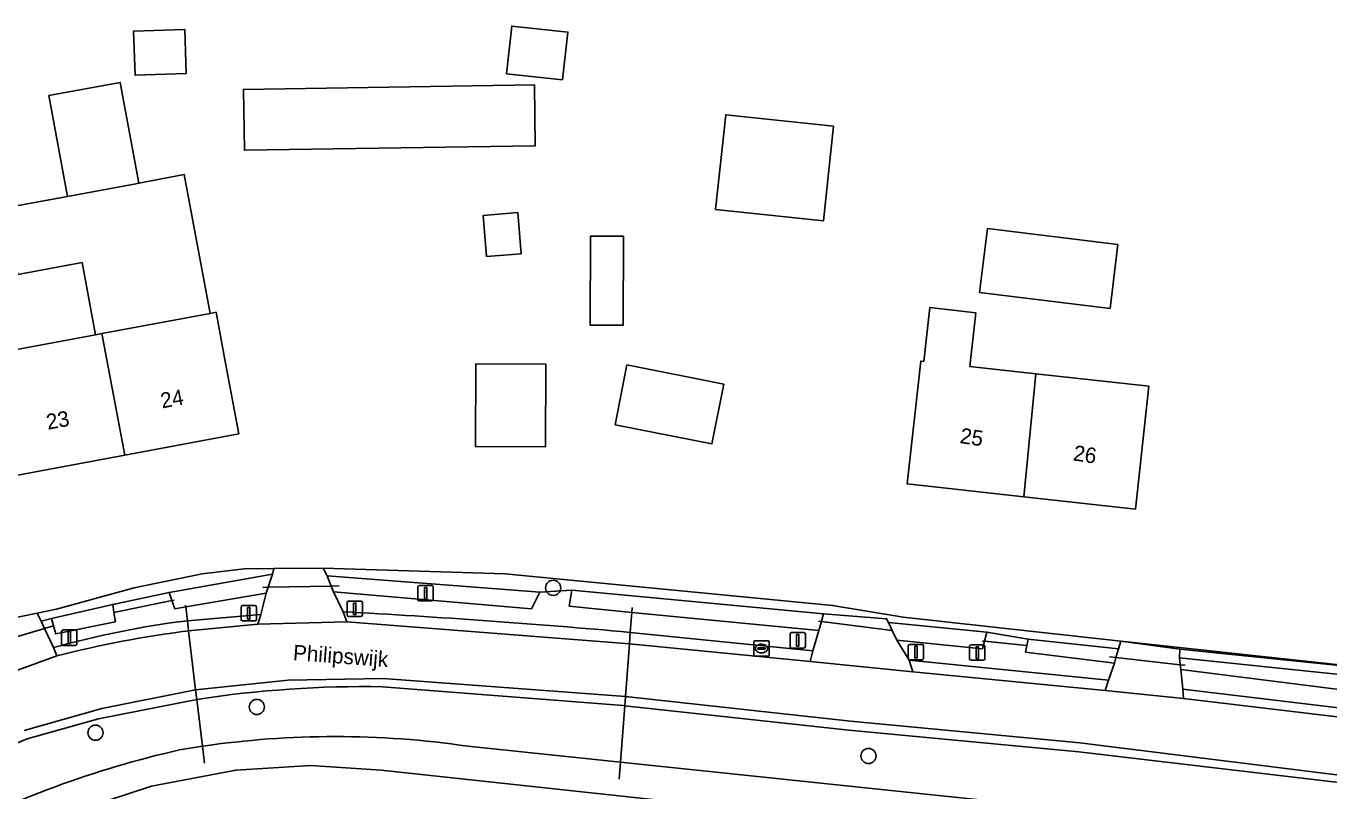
# Model space of a CAD drawing. Extents: x 160455 to 162082, y 388339 to 389736.
# Drawn here: x 161223.9 to 161308.3, y 388422.4 to 388471.9 of the extents above; entities that cross this region are included whole.
import ezdxf

# ---------------------------------------------------------------- set-up
doc = ezdxf.new("R2010")
doc.units = 0
for name, color, linetype in [('IMGEO_Afsluitpaal', 7, 'Continuous'), ('IMGEO_Berm_groen', 7, 'Continuous'), ('IMGEO_Boom', 7, 'Continuous'), ('IMGEO_Brandkraan', 7, 'Continuous'), ('IMGEO_Duiker', 7, 'Continuous'), ('IMGEO_Erf', 7, 'Continuous'), ('IMGEO_Groenvoorziening', 7, 'Continuous'), ('IMGEO_Haag', 7, 'Continuous'), ('IMGEO_Lichtmast', 7, 'Continuous'), ('IMGEO_Oever', 7, 'Continuous'), ('IMGEO_Openbare_ruimte_label', 7, 'Continuous'), ('IMGEO_Pand', 7, 'Continuous'), ('IMGEO_Pand_nummerreeks', 7, 'Continuous'), ('IMGEO_Rijbaan_lokaal_halfverhard', 7, 'Continuous'), ('IMGEO_Rijbaan_lokaal_open', 7, 'Continuous'), ('IMGEO_Voetpad_open', 7, 'Continuous'), ('IMGEO_Waterloop', 7, 'Continuous')]:
    doc.layers.add(name, color=color, linetype=linetype)

msp = doc.modelspace()

# ---------------------------------------------------------------- linework, layer by layer
at = {"layer": 'IMGEO_Afsluitpaal'}
for p, q in [((161244.825, 388434.716), (161245.615, 388434.716)), ((161245.615, 388434.716), (161244.825, 388434.716)), ((161237.866, 388433.528), (161237.866, 388434.328)), ((161237.866, 388434.328), (161237.866, 388433.528)), ((161237.966, 388434.428), (161238.756, 388434.428)), ((161238.756, 388434.428), (161237.966, 388434.428)), ((161238.856, 388434.328), (161238.856, 388433.528)), ((161238.856, 388433.528), (161238.856, 388434.328)), ((161244.725, 388433.816), (161244.725, 388434.616)), ((161244.725, 388434.616), (161244.725, 388433.816)), ((161245.715, 388434.616), (161245.715, 388433.816)), ((161245.715, 388433.816), (161245.715, 388434.616)), ((161238.756, 388433.428), (161237.966, 388433.428)), ((161237.966, 388433.428), (161238.756, 388433.428)), ((161245.615, 388433.716), (161244.825, 388433.716)), ((161244.825, 388433.716), (161245.615, 388433.716)), ((161226.242, 388431.95), (161226.242, 388432.75)), ((161226.242, 388432.75), (161226.242, 388431.95)), ((161226.342, 388432.85), (161227.132, 388432.85)), ((161227.132, 388432.85), (161226.342, 388432.85)), ((161227.232, 388432.75), (161227.232, 388431.95)), ((161227.232, 388431.95), (161227.232, 388432.75)), ((161273.402, 388431.778), (161273.402, 388432.578)), ((161273.402, 388432.578), (161273.402, 388431.778)), ((161273.502, 388432.678), (161274.292, 388432.678)), ((161274.292, 388432.678), (161273.502, 388432.678)), ((161274.392, 388432.578), (161274.392, 388431.778)), ((161274.392, 388431.778), (161274.392, 388432.578)), ((161227.132, 388431.85), (161226.342, 388431.85)), ((161226.342, 388431.85), (161227.132, 388431.85)), ((161274.292, 388431.678), (161273.502, 388431.678)), ((161273.502, 388431.678), (161274.292, 388431.678)), ((161281.057, 388431.016), (161281.057, 388431.816)), ((161281.057, 388431.816), (161281.057, 388431.016)), ((161281.157, 388431.916), (161281.947, 388431.916)), ((161281.947, 388431.916), (161281.157, 388431.916)), ((161282.047, 388431.816), (161282.047, 388431.016)), ((161282.047, 388431.016), (161282.047, 388431.816)), ((161281.947, 388430.916), (161281.157, 388430.916)), ((161281.157, 388430.916), (161281.947, 388430.916))]:
    msp.add_line(p, q, dxfattribs=at)
for points in [[(161238.286, 388434.303), (161238.436, 388434.303), (161238.436, 388433.553), (161238.286, 388433.553), (161238.286, 388434.303)], [(161245.145, 388434.591), (161245.295, 388434.591), (161245.295, 388433.841), (161245.145, 388433.841), (161245.145, 388434.591)], [(161226.662, 388432.725), (161226.812, 388432.725), (161226.812, 388431.975), (161226.662, 388431.975), (161226.662, 388432.725)], [(161273.822, 388432.553), (161273.972, 388432.553), (161273.972, 388431.803), (161273.822, 388431.803), (161273.822, 388432.553)], [(161281.477, 388431.791), (161281.627, 388431.791), (161281.627, 388431.041), (161281.477, 388431.041), (161281.477, 388431.791)]]:
    msp.add_lwpolyline(points, dxfattribs=at)
for centre, start, end in [((161244.825, 388434.616), 90, 180), ((161244.825, 388434.616), 90, 180), ((161245.615, 388434.616), 0, 90), ((161245.615, 388434.616), 360, 90), ((161237.966, 388434.328), 90, 180), ((161237.966, 388434.328), 90, 180), ((161238.756, 388434.328), 0, 90), ((161238.756, 388434.328), 360, 90), ((161237.966, 388433.528), 180, 270), ((161237.966, 388433.528), 180, 270), ((161238.756, 388433.528), 270, 0), ((161238.756, 388433.528), 270, 0), ((161244.825, 388433.816), 180, 270), ((161244.825, 388433.816), 180, 270), ((161245.615, 388433.816), 270, 0), ((161245.615, 388433.816), 270, 0), ((161226.342, 388432.75), 90, 180), ((161226.342, 388432.75), 90, 180), ((161227.132, 388432.75), 0, 90), ((161227.132, 388432.75), 360, 90), ((161273.502, 388432.578), 90, 180), ((161273.502, 388432.578), 90, 180), ((161274.292, 388432.578), 0, 90), ((161274.292, 388432.578), 360, 90), ((161226.342, 388431.95), 180, 270), ((161226.342, 388431.95), 180, 270), ((161227.132, 388431.95), 270, 0), ((161227.132, 388431.95), 270, 0), ((161273.502, 388431.778), 180, 270), ((161273.502, 388431.778), 180, 270), ((161274.292, 388431.778), 270, 0), ((161274.292, 388431.778), 270, 0), ((161281.157, 388431.816), 90, 180), ((161281.157, 388431.816), 90, 180), ((161281.947, 388431.816), 0, 90), ((161281.947, 388431.816), 360, 90), ((161281.157, 388431.016), 180, 270), ((161281.157, 388431.016), 180, 270), ((161281.947, 388431.016), 270, 0), ((161281.947, 388431.016), 270, 0)]:
    msp.add_arc(centre, 0.1, start, end, dxfattribs=at)
at = {"layer": 'IMGEO_Berm_groen'}
for points in [[(161239.493, 388435.232), (161234.283, 388434.341), (161233.566, 388434.218), (161233.386, 388434.749), (161233.206, 388435.277), (161229.554, 388434.501), (161229.637, 388433.966), (161229.727, 388433.382), (161225.861, 388432.588), (161225.723, 388433.11), (161225.597, 388433.584), (161224.912, 388433.413), (161225.135, 388432.936), (161225.711, 388431.705)], [(161234.39, 388433.445), (161239.137, 388433.847), (161239.493, 388435.232)], [(161263.153, 388433.987), (161259.106, 388434.381), (161259.269, 388435.425), (161257.205, 388435.295), (161256.659, 388434.207), (161243.85, 388435.321), (161244.464, 388434.02)], [(161263.056, 388432.693), (161274.872, 388431.487), (161275.276, 388432.807), (161263.153, 388433.987)], [(161316.76, 388422.608), (161312.687, 388423.115), (161311.748, 388423.232), (161311.73, 388423.104), (161311.668, 388422.653), (161292.1, 388424.951), (161277.204, 388426.359), (161262.702, 388427.943), (161262.597, 388427.954), (161247.024, 388429.177)], [(161234.996, 388428.356), (161228.642, 388427.094), (161224.026, 388425.797), (161216.997, 388422.925)], [(161233.868, 388425.085), (161235.357, 388425.323)], [(161252.535, 388425.325), (161262.429, 388424.291), (161287.752, 388421.645)]]:
    msp.add_lwpolyline(points, dxfattribs=at)
for points in [[(161288.733, 388431.831), (161288.818, 388432.241), (161286.134, 388432.697), (161285.982, 388432.116), (161285.852, 388431.621), (161280.313, 388432.19), (161281.115, 388430.894), (161294.026, 388429.59), (161294.397, 388430.705), (161288.647, 388431.413)], [(161298.699, 388430.281), (161298.839, 388429.014), (161313.045, 388427.319), (161312.979, 388426.739), (161313.056, 388426.581), (161317.162, 388426.091), (161317.56, 388429.661), (161317.196, 388429.701), (161316.737, 388429.751), (161316.673, 388429.176), (161316.452, 388428.051)]]:
    msp.add_lwpolyline(points, close=True, dxfattribs=at)
for centre, radius, start, end in [((161218.105, 387933.816), 500.898, 84.85135, 86.98355), ((161241.826, 388373.837), 60.07, 97.1113, 105.56189), ((161245.929, 388356.698), 72.487, 89.13463, 98.67498), ((161243.953, 388366.715), 59.235, 81.66953, 98.34381), ((161248.204, 388362.049), 64.646, 102.81265, 117.78921)]:
    msp.add_arc(centre, radius, start, end, dxfattribs=at)
at = {"layer": 'IMGEO_Boom'}
for centre in [(161258.069, 388435.569), (161238.882, 388427.866), (161228.44, 388426.199), (161278.482, 388424.694)]:
    msp.add_circle(centre, 0.489, dxfattribs=at)
at = {"layer": 'IMGEO_Brandkraan'}
for p, q in [((161271.053, 388431.221), (161271.053, 388432.073)), ((161271.128, 388432.147), (161271.98, 388432.147)), ((161271.312, 388431.641), (161271.312, 388431.653)), ((161271.75, 388431.604), (161271.352, 388431.604)), ((161271.355, 388431.69), (161271.753, 388431.69)), ((161271.564, 388431.367), (161271.539, 388431.367)), ((161271.541, 388431.927), (161271.566, 388431.927)), ((161271.796, 388431.653), (161271.796, 388431.641)), ((161272.054, 388432.073), (161272.054, 388431.221)), ((161271.98, 388431.147), (161271.128, 388431.147))]:
    msp.add_line(p, q, dxfattribs=at)
for points in [[(161271.053, 388431.221), (161271.053, 388432.073)], [(161271.128, 388432.147), (161271.98, 388432.147)], [(161272.054, 388432.073), (161272.054, 388431.221)], [(161271.98, 388431.147), (161271.128, 388431.147)]]:
    msp.add_lwpolyline(points, dxfattribs=at)
for centre, radius, start, end in [((161271.13, 388432.071), 0.0765, 91.55205, 178.44795), ((161271.13, 388432.071), 0.0765, 91.55205, 178.44795), ((161271.352, 388431.65), 0.0403, 85.87752, 175.75265), ((161271.349, 388431.64), 0.0366, 178.93798, 274.71019), ((161271.753, 388431.647), 0.043, 264.86636, 352.45326), ((161271.757, 388431.652), 0.0386, 1.73085, 96.63898), ((161271.978, 388432.071), 0.0765, 1.55205, 88.44795), ((161271.978, 388432.071), 0.0765, 1.55205, 88.44795), ((161271.13, 388431.223), 0.0765, 181.55205, 268.44795), ((161271.13, 388431.223), 0.0765, 181.55205, 268.44795), ((161271.978, 388431.223), 0.0765, 271.55205, 358.44795), ((161271.978, 388431.223), 0.0765, 271.55205, 358.44795)]:
    msp.add_arc(centre, radius, start, end, dxfattribs=at)
for centre, major_axis, ratio, start_param, end_param in [((161271.54, 388431.647), (-0.387, 0.002), 0.722429, 4.712389, 7.853982), ((161271.565, 388431.647), (-0.39, 0.002), 0.717154, 1.570796, 4.712389)]:
    msp.add_ellipse(centre, major_axis=major_axis, ratio=ratio, start_param=start_param, end_param=end_param, dxfattribs=at)
at = {"layer": 'IMGEO_Duiker'}
for points in [[(161239.265, 388435.599), (161239.614, 388435.606), (161243.703, 388435.684), (161244.217, 388435.694)], [(161229.637, 388433.966), (161233.386, 388434.749), (161233.531, 388434.779)], [(161235.488, 388424.223), (161235.357, 388425.323), (161234.996, 388428.356), (161234.923, 388428.966), (161234.467, 388432.795), (161234.39, 388433.445), (161234.283, 388434.341), (161234.271, 388434.443)], [(161263.176, 388434.294), (161263.153, 388433.987), (161263.056, 388432.693), (161263.001, 388431.949), (161262.747, 388428.544), (161262.702, 388427.943), (161262.429, 388424.291), (161262.347, 388423.191)], [(161220.943, 388431.698), (161221.636, 388431.903), (161225.135, 388432.936), (161225.723, 388433.11)], [(161275.243, 388433.42), (161275.428, 388433.397), (161280.02, 388432.819)], [(161285.862, 388432.128), (161285.982, 388432.116), (161288.733, 388431.831)], [(161298.989, 388430.561), (161298.667, 388430.596), (161294.5, 388431.055), (161294.077, 388431.101)]]:
    msp.add_lwpolyline(points, dxfattribs=at)
at = {"layer": 'IMGEO_Erf'}
for points in [[(161258.682, 388468.435), (161255.052, 388468.829), (161255.387, 388471.92), (161259.017, 388471.527)], [(161234.306, 388468.842), (161231.001, 388468.734), (161230.907, 388471.592), (161234.213, 388471.7)], [(161237.72, 388445.54), (161230.328, 388444.161), (161222.93, 388442.78), (161222.01, 388447.7), (161221.46, 388450.644), (161228.447, 388451.948), (161227.576, 388456.613), (161223.417, 388455.836), (161222.611, 388460.154), (161226.636, 388460.899), (161225.429, 388467.418), (161230.044, 388468.272), (161231.251, 388461.753), (161234.19, 388462.319), (161235.866, 388453.332), (161236.25, 388453.404), (161236.8, 388450.46)], [(161238.077, 388463.883), (161238.015, 388467.826), (161256.849, 388468.124), (161256.911, 388464.181)], [(161268.586, 388460.054), (161269.242, 388466.185), (161276.212, 388465.441), (161275.557, 388459.309)], [(161256.001, 388457.193), (161253.755, 388457.002), (161253.529, 388459.662), (161255.774, 388459.854)], [(161262.592, 388452.564), (161260.457, 388452.573), (161260.481, 388458.324), (161262.616, 388458.316)], [(161286.18, 388458.818), (161294.624, 388457.778), (161294.116, 388453.647), (161285.671, 388454.687)], [(161282.443, 388453.704), (161285.424, 388453.375), (161285.041, 388449.896), (161289.316, 388449.425), (161296.639, 388448.618), (161295.763, 388440.666), (161288.539, 388441.462), (161280.984, 388442.295), (161281.86, 388450.247), (161282.059, 388450.225)], [(161257.568, 388444.693), (161253.045, 388444.712), (161253.067, 388450.07), (161257.59, 388450.052)], [(161269.112, 388448.76), (161268.348, 388444.887), (161262.081, 388446.123), (161262.845, 388449.997)]]:
    msp.add_lwpolyline(points, close=True, dxfattribs=at)
msp.add_lwpolyline([(161221.478, 388433.281), (161224.672, 388433.93), (161225.925, 388434.185), (161230.939, 388435.564), (161235.344, 388436.472), (161238.073, 388436.806), (161239.977, 388436.813), (161243.177, 388436.838), (161254.963, 388436.475), (161276.159, 388434.435), (161280.719, 388433.667), (161294.824, 388432.115), (161298.632, 388431.598), (161316.737, 388429.751)], dxfattribs=at)
at = {"layer": 'IMGEO_Groenvoorziening'}
for points in [[(161233.206, 388435.277), (161239.887, 388436.45), (161239.977, 388436.813), (161238.073, 388436.806), (161235.344, 388436.472), (161230.939, 388435.564), (161225.925, 388434.185), (161224.672, 388433.93), (161224.786, 388433.684), (161224.912, 388433.413), (161225.597, 388433.584), (161229.554, 388434.501)], [(161259.269, 388435.425), (161275.558, 388433.898), (161279.649, 388433.567), (161279.786, 388433.323), (161286.134, 388432.697), (161288.818, 388432.241), (161294.666, 388431.62), (161294.824, 388432.115), (161280.719, 388433.667), (161276.159, 388434.435), (161254.963, 388436.475), (161243.177, 388436.838), (161243.434, 388436.346), (161257.205, 388435.295)], [(161298.632, 388431.598), (161298.622, 388431.049), (161316.673, 388429.176), (161316.737, 388429.751)]]:
    msp.add_lwpolyline(points, close=True, dxfattribs=at)
at = {"layer": 'IMGEO_Haag'}
for points in [[(161233.206, 388435.277), (161239.887, 388436.45), (161239.977, 388436.813), (161238.073, 388436.806), (161235.344, 388436.472), (161230.939, 388435.564), (161225.925, 388434.185), (161224.672, 388433.93), (161224.786, 388433.684), (161224.912, 388433.413), (161225.597, 388433.584), (161229.554, 388434.501)], [(161259.269, 388435.425), (161275.558, 388433.898), (161279.649, 388433.567), (161279.786, 388433.323), (161286.134, 388432.697), (161288.818, 388432.241), (161294.666, 388431.62), (161294.824, 388432.115), (161280.719, 388433.667), (161276.159, 388434.435), (161254.963, 388436.475), (161243.177, 388436.838), (161243.434, 388436.346), (161257.205, 388435.295)], [(161316.737, 388429.751), (161294.824, 388432.115), (161298.632, 388431.598), (161298.622, 388431.049), (161316.673, 388429.176)]]:
    msp.add_lwpolyline(points, close=True, dxfattribs=at)
at = {"layer": 'IMGEO_Lichtmast'}
for p, q in [((161249.309, 388434.822), (161249.309, 388435.622)), ((161249.309, 388435.622), (161249.309, 388434.822)), ((161249.409, 388435.722), (161250.199, 388435.722)), ((161250.199, 388435.722), (161249.409, 388435.722)), ((161250.299, 388435.622), (161250.299, 388434.822)), ((161250.299, 388434.822), (161250.299, 388435.622)), ((161250.199, 388434.722), (161249.409, 388434.722)), ((161249.409, 388434.722), (161250.199, 388434.722)), ((161285.021, 388430.986), (161285.021, 388431.786)), ((161285.021, 388431.786), (161285.021, 388430.986)), ((161285.121, 388431.886), (161285.911, 388431.886)), ((161285.911, 388431.886), (161285.121, 388431.886)), ((161286.011, 388431.786), (161286.011, 388430.986)), ((161286.011, 388430.986), (161286.011, 388431.786)), ((161285.911, 388430.886), (161285.121, 388430.886)), ((161285.121, 388430.886), (161285.911, 388430.886))]:
    msp.add_line(p, q, dxfattribs=at)
for points in [[(161249.729, 388435.597), (161249.879, 388435.597), (161249.879, 388434.847), (161249.729, 388434.847), (161249.729, 388435.597)], [(161285.441, 388431.761), (161285.591, 388431.761), (161285.591, 388431.011), (161285.441, 388431.011), (161285.441, 388431.761)]]:
    msp.add_lwpolyline(points, dxfattribs=at)
for centre, start, end in [((161249.409, 388435.622), 90, 180), ((161249.409, 388435.622), 90, 180), ((161250.199, 388435.622), 0, 90), ((161250.199, 388435.622), 360, 90), ((161249.409, 388434.822), 180, 270), ((161249.409, 388434.822), 180, 270), ((161250.199, 388434.822), 270, 0), ((161250.199, 388434.822), 270, 0), ((161285.121, 388431.786), 90, 180), ((161285.121, 388431.786), 90, 180), ((161285.911, 388431.786), 0, 90), ((161285.911, 388431.786), 360, 90), ((161285.121, 388430.986), 180, 270), ((161285.121, 388430.986), 180, 270), ((161285.911, 388430.986), 270, 0), ((161285.911, 388430.986), 270, 0)]:
    msp.add_arc(centre, 0.1, start, end, dxfattribs=at)
at = {"layer": 'IMGEO_Oever'}
for points in [[(161235.357, 388425.323), (161233.868, 388425.085)], [(161287.752, 388421.645), (161262.429, 388424.291), (161252.535, 388425.325)], [(161181.21, 388371.787), (161182.281, 388375.395), (161185.97, 388383.653), (161190.733, 388393.618), (161193.155, 388398.105), (161195.751, 388401.337), (161200.045, 388405.769), (161204.835, 388409.32), (161211.635, 388413.256), (161217.939, 388416.725), (161221.915, 388418.961), (161226.677, 388420.971), (161232.073, 388422.732), (161237.524, 388423.778), (161242.356, 388424.082), (161246.926, 388423.779), (161278.722, 388420.338), (161286.896, 388419.454)]]:
    msp.add_lwpolyline(points, dxfattribs=at)
for centre, radius, start, end in [((161243.953, 388366.715), 59.235, 81.66953, 98.34381), ((161248.204, 388362.049), 64.646, 102.81265, 117.78921)]:
    msp.add_arc(centre, radius, start, end, dxfattribs=at)
at = {"layer": 'IMGEO_Pand'}
for points in [[(161258.682, 388468.435), (161259.017, 388471.527), (161255.387, 388471.92), (161255.052, 388468.829)], [(161230.907, 388471.592), (161231.001, 388468.734), (161234.306, 388468.842), (161234.213, 388471.7)], [(161226.636, 388460.899), (161230.933, 388461.694), (161231.251, 388461.753), (161230.044, 388468.272), (161225.429, 388467.418)], [(161238.015, 388467.826), (161238.077, 388463.883), (161256.911, 388464.181), (161256.849, 388468.124)], [(161275.557, 388459.309), (161276.212, 388465.441), (161269.242, 388466.185), (161268.586, 388460.054)], [(161231.251, 388461.753), (161230.933, 388461.694), (161226.636, 388460.899), (161222.611, 388460.154), (161223.417, 388455.836), (161227.576, 388456.613), (161228.447, 388451.948), (161228.858, 388452.025), (161235.866, 388453.332), (161234.19, 388462.319)], [(161253.529, 388459.662), (161253.755, 388457.002), (161256.001, 388457.193), (161255.774, 388459.854)], [(161260.457, 388452.573), (161262.592, 388452.564), (161262.616, 388458.316), (161260.481, 388458.324)], [(161294.116, 388453.647), (161294.624, 388457.778), (161286.18, 388458.818), (161285.671, 388454.687)], [(161236.8, 388450.46), (161236.25, 388453.404), (161235.866, 388453.332), (161228.858, 388452.025), (161230.328, 388444.161), (161237.72, 388445.54)], [(161289.316, 388449.425), (161285.041, 388449.896), (161285.424, 388453.375), (161282.443, 388453.704), (161282.059, 388450.225), (161281.86, 388450.247), (161280.984, 388442.295), (161288.539, 388441.462)], [(161228.858, 388452.025), (161228.447, 388451.948), (161221.46, 388450.644), (161222.01, 388447.7), (161222.93, 388442.78), (161230.328, 388444.161)], [(161257.59, 388450.052), (161253.067, 388450.07), (161253.045, 388444.712), (161257.568, 388444.693)], [(161269.112, 388448.76), (161262.845, 388449.997), (161262.081, 388446.123), (161268.348, 388444.887)], [(161296.639, 388448.618), (161289.316, 388449.425), (161288.539, 388441.462), (161295.763, 388440.666)]]:
    msp.add_lwpolyline(points, close=True, dxfattribs=at)
at = {"layer": 'IMGEO_Rijbaan_lokaal_halfverhard'}
for points in [[(161234.467, 388432.795), (161238.946, 388433.218), (161239.137, 388433.847), (161234.39, 388433.445)], [(161244.464, 388434.02), (161244.716, 388433.381), (161263.001, 388431.949), (161274.694, 388430.801), (161274.872, 388431.487), (161263.056, 388432.693)], [(161225.711, 388431.705), (161225.946, 388431.166)], [(161262.747, 388428.544), (161247.07, 388429.705), (161240.905, 388429.599), (161234.923, 388428.966), (161228.852, 388427.774), (161223.825, 388426.348)], [(161247.024, 388429.177), (161262.597, 388427.954), (161262.702, 388427.943), (161277.204, 388426.359), (161292.1, 388424.951), (161311.668, 388422.653), (161311.73, 388423.104), (161292.167, 388425.541), (161277.309, 388426.951), (161262.747, 388428.544)], [(161216.997, 388422.925), (161224.026, 388425.797), (161228.642, 388427.094), (161234.996, 388428.356)]]:
    msp.add_lwpolyline(points, dxfattribs=at)
for points in [[(161281.115, 388430.894), (161281.355, 388430.146), (161293.806, 388428.922), (161294.026, 388429.59)], [(161298.839, 388429.014), (161298.862, 388428.41), (161312.979, 388426.739), (161313.045, 388427.319)]]:
    msp.add_lwpolyline(points, close=True, dxfattribs=at)
for centre, radius, start, end in [((161218.105, 387933.816), 500.898, 84.85135, 86.98355), ((161241.826, 388373.837), 60.07, 97.1113, 105.56189), ((161243.286, 388363.565), 69.789, 97.25947, 104.38636), ((161245.929, 388356.698), 72.487, 89.13463, 98.67498)]:
    msp.add_arc(centre, radius, start, end, dxfattribs=at)
at = {"layer": 'IMGEO_Rijbaan_lokaal_open'}
for points in [[(161243.85, 388435.321), (161243.703, 388435.684), (161243.434, 388436.346), (161243.177, 388436.838), (161239.977, 388436.813), (161239.887, 388436.45), (161239.614, 388435.606), (161239.493, 388435.232), (161239.137, 388433.847), (161238.946, 388433.218), (161244.716, 388433.381), (161244.464, 388434.02)], [(161225.135, 388432.936), (161224.912, 388433.413), (161224.786, 388433.684), (161224.672, 388433.93), (161221.478, 388433.281), (161221.522, 388432.898), (161221.559, 388432.577), (161221.636, 388431.903), (161221.817, 388430.311), (161221.836, 388429.678), (161225.946, 388431.166), (161225.711, 388431.705)]]:
    msp.add_lwpolyline(points, close=True, dxfattribs=at)
for points in [[(161312.979, 388426.739), (161298.862, 388428.41), (161293.806, 388428.922), (161281.355, 388430.146), (161274.694, 388430.801), (161263.001, 388431.949), (161244.716, 388433.381), (161238.946, 388433.218), (161234.467, 388432.795)], [(161225.946, 388431.166), (161221.836, 388429.678)], [(161223.825, 388426.348), (161228.852, 388427.774), (161234.923, 388428.966), (161240.905, 388429.599), (161247.07, 388429.705), (161262.747, 388428.544), (161277.309, 388426.951), (161292.167, 388425.541), (161311.73, 388423.104)]]:
    msp.add_lwpolyline(points, dxfattribs=at)
msp.add_arc((161243.286, 388363.565), 69.789, 97.25947, 104.38636, dxfattribs=at)
at = {"layer": 'IMGEO_Voetpad_open'}
for points in [[(161281.355, 388430.146), (161281.115, 388430.894), (161280.313, 388432.19), (161280.02, 388432.819), (161279.786, 388433.323), (161279.649, 388433.567), (161275.558, 388433.898), (161275.428, 388433.397), (161275.276, 388432.807), (161274.872, 388431.487), (161274.694, 388430.801)], [(161298.862, 388428.41), (161298.839, 388429.014), (161298.699, 388430.281), (161298.667, 388430.596), (161298.622, 388431.049), (161298.632, 388431.598), (161294.824, 388432.115), (161294.666, 388431.62), (161294.5, 388431.055), (161294.397, 388430.705), (161294.026, 388429.59), (161293.806, 388428.922)]]:
    msp.add_lwpolyline(points, close=True, dxfattribs=at)
at = {"layer": 'IMGEO_Waterloop'}
for points in [[(161239.493, 388435.232), (161239.614, 388435.606), (161239.887, 388436.45), (161233.206, 388435.277), (161233.386, 388434.749), (161233.566, 388434.218), (161234.283, 388434.341)], [(161243.85, 388435.321), (161256.659, 388434.207), (161257.205, 388435.295), (161243.434, 388436.346), (161243.703, 388435.684)], [(161275.558, 388433.898), (161259.269, 388435.425), (161259.106, 388434.381), (161263.153, 388433.987), (161275.276, 388432.807), (161275.428, 388433.397)], [(161225.723, 388433.11), (161225.861, 388432.588), (161229.727, 388433.382), (161229.637, 388433.966), (161229.554, 388434.501), (161225.597, 388433.584)], [(161285.982, 388432.116), (161286.134, 388432.697), (161279.786, 388433.323), (161280.02, 388432.819), (161280.313, 388432.19), (161285.852, 388431.621)], [(161294.5, 388431.055), (161294.666, 388431.62), (161288.818, 388432.241), (161288.733, 388431.831), (161288.647, 388431.413), (161294.397, 388430.705)], [(161316.673, 388429.176), (161298.622, 388431.049), (161298.667, 388430.596), (161298.699, 388430.281), (161316.452, 388428.051)]]:
    msp.add_lwpolyline(points, close=True, dxfattribs=at)
msp.add_lwpolyline([(161286.896, 388419.454), (161278.722, 388420.338), (161246.926, 388423.779), (161242.356, 388424.082), (161237.524, 388423.778), (161232.073, 388422.732), (161226.677, 388420.971), (161221.915, 388418.961), (161217.939, 388416.725), (161211.635, 388413.256), (161204.835, 388409.32), (161200.045, 388405.769), (161195.751, 388401.337), (161193.155, 388398.105), (161190.733, 388393.618), (161185.97, 388383.653), (161182.281, 388375.395), (161181.21, 388371.787)], dxfattribs=at)

# ---------------------------------------------------------------- texts
at = {"layer": 'IMGEO_Openbare_ruimte_label'}
msp.add_text('Philipswijk', height=1, rotation=355.75514, dxfattribs=at).set_placement((161241.202, 388430.899))
at = {"layer": 'IMGEO_Pand_nummerreeks'}
for s, rotation, p in [('24', 10.57107, (161232.749, 388447.177)), ('23', 10.57107, (161225.354, 388445.797)), ('25', 351.31969, (161284.352, 388444.946)), ('26', 351.31969, (161291.687, 388443.826))]:
    msp.add_text(s, height=1, rotation=rotation, dxfattribs=at).set_placement(p)

doc.saveas('drawing.dxf')
